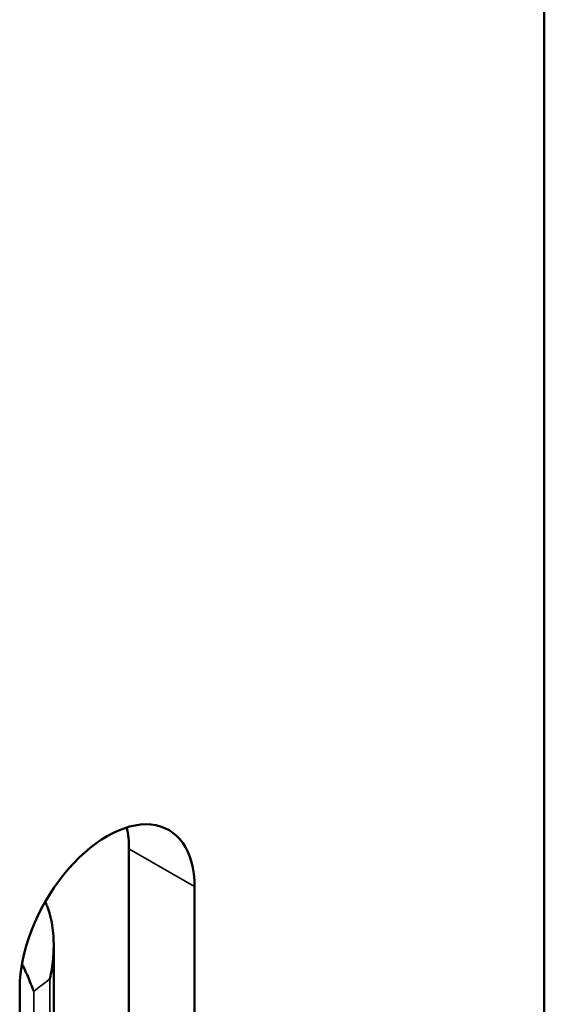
# Model space of a CAD drawing. Header units: millimetres. Extents: x 38 to 2514, y 38 to 1622.
# Tile 308 of 310: x 1733 to 1750, y 1371 to 1403. Entities that reach past the tile are written whole.
import ezdxf

# ---------------------------------------------------------------- set-up
doc = ezdxf.new("R2010")
doc.units = ezdxf.units.MM
doc.header["$LTSCALE"] = 7.692308
doc.layers.add('Visible (ISO)', color=7, linetype='Continuous', lineweight=50)
doc.layers.add('Visible Narrow (ISO)', color=7, linetype='Continuous', lineweight=35)

msp = doc.modelspace()

# ---------------------------------------------------------------- linework, layer by layer
at = {"layer": 'Visible (ISO)'}
for p, q in [((1749.7049, 1421.5106), (1749.7049, 1278.6237)), ((1736.2699, 1317.4073), (1736.2699, 1376.195)), ((1738.3912, 1316.1825), (1738.3912, 1374.9703)), ((1733.8337, 1373.0522), (1733.8337, 1312.7663)), ((1732.7344, 1371.7043), (1732.7344, 1312.9165))]:
    msp.add_line(p, q, dxfattribs=at)
for centre, major_axis, start_param, end_param in [((1735.5628, 1373.3373), (2, 3.4641), 5.4977871, 8.6393798), ((1733.4415, 1374.562), (-2, -3.4641), 2.3561945, 2.5826028)]:
    msp.add_ellipse(centre, major_axis=major_axis, ratio=0.5773503, start_param=start_param, end_param=end_param, dxfattribs=at)
for points in [[(1733.56, 1374.4873), (1733.581, 1374.4373), (1733.6013, 1374.3874), (1733.6209, 1374.3379)], [(1733.6209, 1374.3379), (1733.6675, 1374.2194), (1733.74, 1373.9803), (1733.8027, 1373.6344), (1733.8327, 1373.2943), (1733.8363, 1372.9611), (1733.8158, 1372.6309), (1733.7811, 1372.308), (1733.7349, 1372.0902), (1733.7124, 1371.9831)]]:
    msp.add_open_spline(points, degree=3, dxfattribs=at)
msp.add_open_spline([(1733.1868, 1371.5876), (1733.166, 1371.6503), (1733.1116, 1371.7671), (1733.0402, 1371.972), (1732.9498, 1372.1751), (1732.8707, 1372.3464), (1732.8215, 1372.4494), (1732.8067, 1372.48)], degree=3, knots=[0, 0, 0, 0, 0.125, 0.25, 0.375, 0.5, 0.55222461, 0.55222461, 0.55222461, 0.55222461], dxfattribs=at)
at = {"layer": 'Visible Narrow (ISO)'}
for p, q in [((1738.3912, 1374.9703), (1736.2699, 1376.195)), ((1733.712, 1371.9833), (1733.7122, 1312.6796)), ((1733.1864, 1371.5878), (1733.1866, 1312.3744))]:
    msp.add_line(p, q, dxfattribs=at)
msp.add_ellipse((1687.8331, 1391.9942), major_axis=(57.5, 0), ratio=0.5773503, start_param=5.6211788, end_param=5.6361949, dxfattribs=at)

doc.saveas('drawing.dxf')
